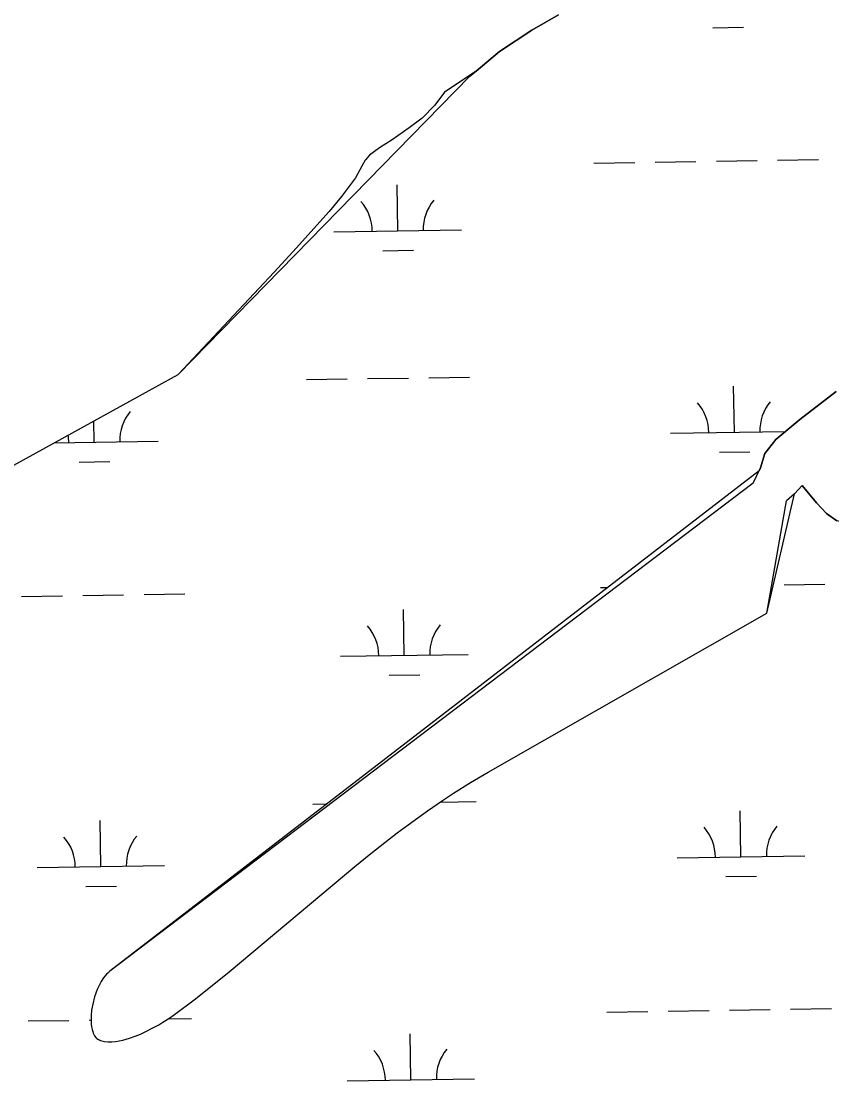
# Model space of a CAD drawing. Extents: x 3823584 to 3861785, y 301729 to 327625.
# Drawn here: x 3840461 to 3841097, y 310092 to 310922 of the extents above; entities that cross this region are included whole.
import ezdxf

# ---------------------------------------------------------------- set-up
doc = ezdxf.new("R2010")
doc.units = 0
doc.layers.add('V-TOPO-SHOR', color=7, linetype='Continuous')
doc.layers.add('V-WETL-SWMP', color=7, linetype='Continuous')

msp = doc.modelspace()

# ---------------------------------------------------------------- linework, layer by layer
at = {"layer": 'V-TOPO-SHOR'}
for p, q in [((3840584.15, 310645.33), (3840659.35, 310725.45)), ((3840362.98, 310523.6), (3840584.15, 310645.33)), ((3841034.85, 310560.04), (3840530.53, 310177.68)), ((3841045.75, 310458.22), (3841061.21, 310546.24)), ((3840827.06, 310333.69), (3841045.75, 310458.22)), ((3840813.44, 310325.65), (3840827.06, 310333.69)), ((3840800.06, 310317.24), (3840813.44, 310325.65)), ((3840779.68, 310303.49), (3840791.26, 310311.44)), ((3840791.26, 310311.44), (3840800.06, 310317.24)), ((3840764.47, 310292.53), (3840779.68, 310303.49)), ((3840755.88, 310286.11), (3840764.47, 310292.53)), ((3840735.13, 310269.97), (3840746.15, 310278.65)), ((3840746.15, 310278.65), (3840755.88, 310286.11)), ((3840722.64, 310259.89), (3840735.13, 310269.97)), ((3840624.21, 310177.28), (3840722.64, 310259.89)), ((3840525.69, 310172.57), (3840523.75, 310169.6)), ((3840527.96, 310175.32), (3840525.69, 310172.57)), ((3840529.2, 310176.56), (3840527.96, 310175.32)), ((3840530.53, 310177.68), (3840529.2, 310176.56)), ((3840610.92, 310166.57), (3840624.21, 310177.28)), ((3840520.69, 310163.48), (3840519.53, 310160.47)), ((3840522.09, 310166.55), (3840520.69, 310163.48)), ((3840523.75, 310169.6), (3840522.09, 310166.55)), ((3840596.61, 310155.38), (3840610.92, 310166.57)), ((3840518.57, 310157.56), (3840517.14, 310151.98)), ((3840519.53, 310160.47), (3840518.57, 310157.56)), ((3840581.16, 310143.77), (3840596.61, 310155.38)), ((3840516.3, 310147.08), (3840515.9, 310142.9)), ((3840517.14, 310151.98), (3840516.3, 310147.08)), ((3840515.9, 310142.9), (3840515.82, 310139.38)), ((3840515.82, 310139.38), (3840515.97, 310136.46)), ((3840568.9, 310135.75), (3840572.16, 310137.71)), ((3840572.16, 310137.71), (3840576.83, 310140.73)), ((3840576.83, 310140.73), (3840581.16, 310143.77)), ((3840515.97, 310136.46), (3840516.28, 310134.06)), ((3840516.28, 310134.06), (3840516.68, 310132.1)), ((3840516.68, 310132.1), (3840517.14, 310130.5)), ((3840517.14, 310130.5), (3840517.62, 310129.2)), ((3840517.62, 310129.2), (3840518.66, 310127.18)), ((3840554.62, 310128.51), (3840558.21, 310130.12)), ((3840558.21, 310130.12), (3840564.39, 310133.23)), ((3840564.39, 310133.23), (3840568.9, 310135.75)), ((3840518.66, 310127.18), (3840519.6, 310125.9)), ((3840519.6, 310125.9), (3840520.4, 310125.08)), ((3840520.4, 310125.08), (3840521.75, 310124.09)), ((3840521.75, 310124.09), (3840523.3, 310123.42)), ((3840523.3, 310123.42), (3840526.27, 310122.75)), ((3840526.27, 310122.75), (3840529.26, 310122.47)), ((3840529.26, 310122.47), (3840532.23, 310122.49)), ((3840532.23, 310122.49), (3840535.13, 310122.76)), ((3840535.13, 310122.76), (3840537.95, 310123.2)), ((3840537.95, 310123.2), (3840540.66, 310123.77)), ((3840540.66, 310123.77), (3840545.87, 310125.22)), ((3840545.87, 310125.22), (3840550.52, 310126.85)), ((3840550.52, 310126.85), (3840554.62, 310128.51))]:
    msp.add_line(p, q, dxfattribs=at)
for points in [[(3840882.38, 310927.26), (3840861.52, 310915.17), (3840836.13, 310898.53), (3840817.65, 310882.9), (3840792.94, 310866.55)], [(3840792.94, 310866.55), (3840785.29, 310856.29), (3840775.48, 310846.23), (3840765.27, 310838.52), (3840751.92, 310829.23), (3840741.9, 310822.91), (3840734.25, 310817.18), (3840731.11, 310813.62), (3840730.72, 310813.23), (3840728.17, 310808.5), (3840723.28, 310799.43), (3840712.3, 310784.84), (3840702.5, 310773), (3840690.53, 310759.59), (3840676.8, 310744.59), (3840659.35, 310725.45)], [(3841034.85, 310560.04), (3841040.71, 310572.16), (3841044.22, 310583.38), (3841052.75, 310594.33), (3841071.59, 310610.02), (3841100.15, 310631.95)], [(3841073.48, 310558.24), (3841067.23, 310551.73), (3841061.21, 310546.24)], [(3841257.21, 310479.7), (3841254.27, 310474.38), (3841247.79, 310469.64), (3841234.82, 310466.05), (3841224.79, 310464.26), (3841211.81, 310463.04), (3841197.64, 310463.58), (3841184.63, 310471.81), (3841174.56, 310483.58), (3841166.27, 310493.59), (3841156.21, 310501.83), (3841145.57, 310508.29), (3841137.88, 310512.98), (3841121.91, 310523.56), (3841111.87, 310528.26), (3841100.64, 310530.58), (3841092.36, 310536.46), (3841084.67, 310544.7), (3841073.46, 310558.23), (3841073.48, 310558.24)]]:
    msp.add_lwpolyline(points, dxfattribs=at)
at = {"layer": 'V-WETL-SWMP'}
for p, q in [((3840861.52, 310915.17), (3840882.38, 310927.26)), ((3840836.13, 310898.53), (3840861.52, 310915.17)), ((3841003.32, 310917.09), (3841027.31, 310917.46)), ((3840817.65, 310882.9), (3840836.13, 310898.53)), ((3840584.15, 310645.33), (3840812.85, 310879.18)), ((3840812.85, 310879.18), (3840817.65, 310882.9)), ((3840910.1, 310811), (3840942.09, 310811.49)), ((3840958.09, 310811.74), (3840990.09, 310812.23)), ((3841006.08, 310812.48), (3841038.08, 310812.97)), ((3841054.08, 310813.22), (3841086.07, 310813.71)), ((3840756.3, 310757.88), (3840755.75, 310793.88)), ((3840706.31, 310757.11), (3840806.3, 310758.65)), ((3840744.54, 310742.27), (3840768.54, 310742.64)), ((3840362.98, 310523.6), (3840584.15, 310645.33)), ((3840684.68, 310641.33), (3840716.68, 310641.82)), ((3840732.68, 310642.07), (3840764.68, 310642.56)), ((3840780.67, 310642.81), (3840812.67, 310643.3)), ((3841020.2, 310600.07), (3841019.65, 310636.06)), ((3841100.15, 310631.95), (3841071.59, 310610.02)), ((3840518.36, 310592.33), (3840518.1, 310608.98)), ((3841071.59, 310610.02), (3841052.75, 310594.33)), ((3840970.21, 310599.3), (3841060.38, 310600.69)), ((3841052.75, 310594.33), (3841044.22, 310583.38)), ((3840486.97, 310591.85), (3840568.35, 310593.1)), ((3841008.44, 310584.45), (3841032.44, 310584.82)), ((3841044.22, 310583.38), (3841040.71, 310572.16)), ((3840506.6, 310576.72), (3840530.59, 310577.09)), ((3841039.55, 310569.76), (3840530.53, 310177.68)), ((3841040.71, 310572.16), (3841039.55, 310569.76)), ((3841067.23, 310551.73), (3841073.48, 310558.25)), ((3841073.48, 310558.25), (3841084.66, 310544.7)), ((3841045.75, 310458.22), (3841067.23, 310551.73)), ((3841084.66, 310544.7), (3841092.36, 310536.46)), ((3841092.36, 310536.46), (3841100.64, 310530.58)), ((3840915.22, 310478.36), (3840921.01, 310478.45)), ((3841059.21, 310480.58), (3841091.2, 310481.08)), ((3840461.37, 310471.37), (3840493.37, 310471.86)), ((3840509.36, 310472.11), (3840541.36, 310472.6)), ((3840557.36, 310472.85), (3840589.36, 310473.34)), ((3840761.43, 310425.24), (3840760.88, 310461.24)), ((3840827.06, 310333.69), (3841045.75, 310458.22)), ((3840711.44, 310424.47), (3840811.43, 310426.01)), ((3840749.67, 310409.63), (3840773.67, 310410)), ((3840813.44, 310325.65), (3840827.06, 310333.69)), ((3840800.06, 310317.24), (3840813.44, 310325.65)), ((3840779.68, 310303.49), (3840791.26, 310311.44)), ((3840791.26, 310311.44), (3840800.06, 310317.24)), ((3840689.81, 310308.69), (3840700.84, 310308.86)), ((3840764.47, 310292.53), (3840779.68, 310303.49)), ((3840789.5, 310310.23), (3840817.8, 310310.67)), ((3841025.33, 310267.43), (3841024.78, 310303.43)), ((3840523.49, 310259.69), (3840522.93, 310295.69)), ((3840755.88, 310286.11), (3840764.47, 310292.53)), ((3840735.13, 310269.97), (3840746.15, 310278.65)), ((3840746.15, 310278.65), (3840755.88, 310286.11)), ((3840722.64, 310259.89), (3840735.13, 310269.97)), ((3840975.34, 310266.66), (3841075.33, 310268.2)), ((3840473.49, 310258.92), (3840573.48, 310260.46)), ((3840624.21, 310177.28), (3840722.64, 310259.89)), ((3841013.57, 310251.82), (3841037.57, 310252.19)), ((3840511.72, 310244.08), (3840535.72, 310244.45)), ((3840525.69, 310172.57), (3840523.75, 310169.6)), ((3840527.96, 310175.32), (3840525.69, 310172.57)), ((3840529.2, 310176.56), (3840527.96, 310175.32)), ((3840530.53, 310177.68), (3840529.2, 310176.56)), ((3840610.92, 310166.57), (3840624.21, 310177.28)), ((3840520.69, 310163.48), (3840519.53, 310160.47)), ((3840522.09, 310166.55), (3840520.69, 310163.48)), ((3840523.75, 310169.6), (3840522.09, 310166.55)), ((3840596.61, 310155.38), (3840610.92, 310166.57)), ((3840518.57, 310157.56), (3840517.14, 310151.98)), ((3840519.53, 310160.47), (3840518.57, 310157.56)), ((3840581.16, 310143.77), (3840596.61, 310155.38)), ((3840516.3, 310147.08), (3840515.9, 310142.9)), ((3840517.14, 310151.98), (3840516.3, 310147.08)), ((3840920.35, 310145.73), (3840952.35, 310146.22)), ((3840968.35, 310146.47), (3841000.34, 310146.96)), ((3841016.34, 310147.21), (3841048.34, 310147.7)), ((3841064.34, 310147.95), (3841096.33, 310148.44)), ((3840466.5, 310138.73), (3840498.5, 310139.22)), ((3840514.49, 310139.47), (3840515.83, 310139.49)), ((3840515.9, 310142.9), (3840515.82, 310139.38)), ((3840515.82, 310139.38), (3840515.97, 310136.46)), ((3840568.9, 310135.75), (3840572.16, 310137.71)), ((3840572.16, 310137.71), (3840576.83, 310140.73)), ((3840576.36, 310140.42), (3840594.48, 310140.7)), ((3840576.83, 310140.73), (3840581.16, 310143.77)), ((3840515.97, 310136.46), (3840516.28, 310134.06)), ((3840516.28, 310134.06), (3840516.68, 310132.1)), ((3840516.68, 310132.1), (3840517.14, 310130.5)), ((3840517.14, 310130.5), (3840517.62, 310129.2)), ((3840517.62, 310129.2), (3840518.66, 310127.18)), ((3840554.62, 310128.51), (3840558.21, 310130.12)), ((3840558.21, 310130.12), (3840564.39, 310133.23)), ((3840564.39, 310133.23), (3840568.9, 310135.75)), ((3840518.66, 310127.18), (3840519.6, 310125.9)), ((3840519.6, 310125.9), (3840520.4, 310125.08)), ((3840520.4, 310125.08), (3840521.75, 310124.09)), ((3840521.75, 310124.09), (3840523.3, 310123.42)), ((3840523.3, 310123.42), (3840526.27, 310122.75)), ((3840526.27, 310122.75), (3840529.26, 310122.47)), ((3840529.26, 310122.47), (3840532.23, 310122.49)), ((3840532.23, 310122.49), (3840535.13, 310122.76)), ((3840535.13, 310122.76), (3840537.95, 310123.2)), ((3840537.95, 310123.2), (3840540.66, 310123.77)), ((3840540.66, 310123.77), (3840545.87, 310125.22)), ((3840545.87, 310125.22), (3840550.52, 310126.85)), ((3840550.52, 310126.85), (3840554.62, 310128.51)), ((3840766.56, 310092.61), (3840766.01, 310128.6)), ((3840716.57, 310091.84), (3840816.56, 310093.38))]:
    msp.add_line(p, q, dxfattribs=at)
for centre, start, end in [((3840701.06, 310757.5), 0.11154, 41.6552), ((3840811.53, 310759.21), 140.11153, 181.65519), ((3840964.96, 310599.69), 0.11154, 41.6552), ((3841075.43, 310601.39), 140.11153, 181.65519), ((3840573.59, 310593.66), 140.11153, 181.65519), ((3840463.11, 310591.95), 0.11154, 9.61491), ((3840706.19, 310424.87), 0.11154, 41.6552), ((3840816.66, 310426.57), 140.11153, 181.65519), ((3840970.09, 310267.05), 0.11154, 41.6552), ((3841080.56, 310268.76), 140.11153, 181.65519), ((3840468.24, 310259.32), 0.11154, 41.6552), ((3840578.71, 310261.02), 140.11153, 181.65519), ((3840711.32, 310092.23), 0.11154, 41.6552), ((3840821.79, 310093.94), 140.11153, 181.65519)]:
    msp.add_arc(centre, 35.25, start, end, dxfattribs=at)

doc.saveas('drawing.dxf')
